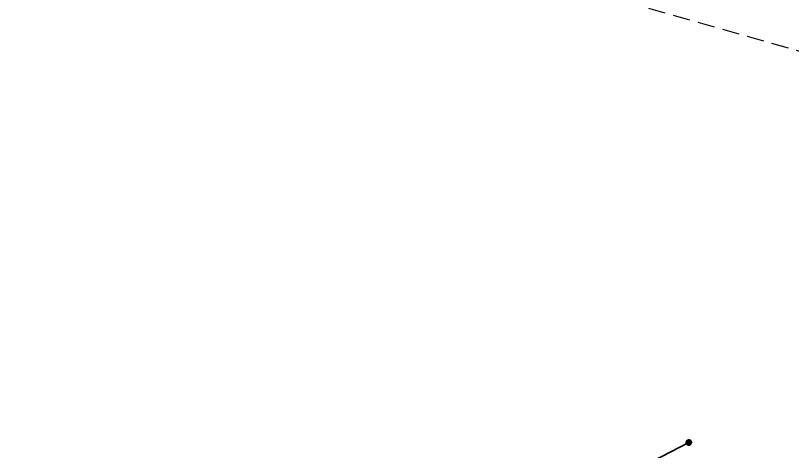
# Model space of a CAD drawing. Extents: x -873619 to -867639, y -1015082 to -1012326.
# Drawn here: x -868016.1 to -867956.1, y -1012692.7 to -1012659.1 of the extents above; entities that cross this region are included whole.
import ezdxf

# ---------------------------------------------------------------- set-up
doc = ezdxf.new("R2010")
doc.units = 0
doc.header["$LTSCALE"] = 0.44
doc.linetypes.add('MEDIUM_DASHED', pattern=[4.5, 3, -1.5])
for name, color, linetype, lineweight in [('21', 7, 'Continuous', 35), ('25', 7, 'Continuous', 13), ('62', 7, 'MEDIUM_DASHED', 25)]:
    doc.layers.add(name, color=color, linetype=linetype, lineweight=lineweight)

msp = doc.modelspace()

# ---------------------------------------------------------------- linework, layer by layer
at = {"layer": '21'}
msp.add_lwpolyline([(-867964.04, -1012692.09), (-867981.81, -1012701.3), (-867981.801, -1012701.313)], dxfattribs=at)
at = {"layer": '25'}
for points in [[(-867963.809, -1012692.09), (-867963.815, -1012692.038), (-867963.832, -1012691.988), (-867963.861, -1012691.944), (-867963.898, -1012691.907), (-867963.943, -1012691.88), (-867963.993, -1012691.863), (-867964.046, -1012691.859), (-867964.098, -1012691.866), (-867964.147, -1012691.885), (-867964.19, -1012691.914), (-867964.226, -1012691.953), (-867964.252, -1012691.998), (-867964.268, -1012692.049), (-867964.271, -1012692.101), (-867964.263, -1012692.153), (-867964.243, -1012692.202), (-867964.212, -1012692.245), (-867964.173, -1012692.279), (-867964.127, -1012692.305), (-867964.076, -1012692.319), (-867964.023, -1012692.321), (-867963.972, -1012692.311), (-867963.924, -1012692.29), (-867963.881, -1012692.259), (-867963.847, -1012692.218), (-867963.823, -1012692.172), (-867963.811, -1012692.121)], [(-867963.839, -1012692.09), (-867963.845, -1012692.041), (-867963.862, -1012691.995), (-867963.89, -1012691.955), (-867963.927, -1012691.923), (-867963.971, -1012691.901), (-867964.019, -1012691.89), (-867964.068, -1012691.89), (-867964.115, -1012691.903), (-867964.158, -1012691.927), (-867964.194, -1012691.96), (-867964.221, -1012692.001), (-867964.237, -1012692.048), (-867964.241, -1012692.097), (-867964.234, -1012692.145), (-867964.215, -1012692.19), (-867964.185, -1012692.23), (-867964.147, -1012692.261), (-867964.103, -1012692.281), (-867964.055, -1012692.291), (-867964.006, -1012692.289), (-867963.959, -1012692.274), (-867963.916, -1012692.249), (-867963.882, -1012692.215), (-867963.856, -1012692.173), (-867963.842, -1012692.126)], [(-867963.869, -1012692.09), (-867963.875, -1012692.045), (-867963.892, -1012692.003), (-867963.92, -1012691.968), (-867963.956, -1012691.941), (-867963.998, -1012691.924), (-867964.043, -1012691.919), (-867964.088, -1012691.925), (-867964.129, -1012691.944), (-867964.164, -1012691.972), (-867964.191, -1012692.009), (-867964.207, -1012692.051), (-867964.211, -1012692.096), (-867964.204, -1012692.141), (-867964.185, -1012692.182), (-867964.156, -1012692.216), (-867964.119, -1012692.242), (-867964.076, -1012692.258), (-867964.031, -1012692.261), (-867963.986, -1012692.253), (-867963.946, -1012692.233), (-867963.912, -1012692.204), (-867963.886, -1012692.166), (-867963.872, -1012692.123)], [(-867963.899, -1012692.09), (-867963.904, -1012692.049), (-867963.922, -1012692.012), (-867963.949, -1012691.981), (-867963.984, -1012691.96), (-867964.024, -1012691.949), (-867964.065, -1012691.951), (-867964.104, -1012691.964), (-867964.138, -1012691.988), (-867964.163, -1012692.02), (-867964.178, -1012692.058), (-867964.181, -1012692.099), (-867964.173, -1012692.139), (-867964.153, -1012692.175), (-867964.124, -1012692.204), (-867964.087, -1012692.223), (-867964.047, -1012692.231), (-867964.006, -1012692.227), (-867963.968, -1012692.212), (-867963.936, -1012692.186), (-867963.913, -1012692.152), (-867963.9, -1012692.113)], [(-867963.929, -1012692.09), (-867963.934, -1012692.054), (-867963.952, -1012692.022), (-867963.978, -1012691.997), (-867964.012, -1012691.982), (-867964.048, -1012691.979), (-867964.083, -1012691.987), (-867964.114, -1012692.007), (-867964.137, -1012692.035), (-867964.15, -1012692.069), (-867964.15, -1012692.106), (-867964.139, -1012692.141), (-867964.118, -1012692.17), (-867964.088, -1012692.191), (-867964.053, -1012692.201), (-867964.016, -1012692.199), (-867963.982, -1012692.185), (-867963.955, -1012692.162), (-867963.936, -1012692.13), (-867963.929, -1012692.095)], [(-867963.959, -1012692.09), (-867963.964, -1012692.059), (-867963.981, -1012692.033), (-867964.007, -1012692.016), (-867964.037, -1012692.009), (-867964.068, -1012692.013), (-867964.095, -1012692.03), (-867964.113, -1012692.054), (-867964.121, -1012692.085), (-867964.117, -1012692.115), (-867964.102, -1012692.143), (-867964.078, -1012692.162), (-867964.048, -1012692.171), (-867964.017, -1012692.168), (-867963.989, -1012692.154), (-867963.969, -1012692.13), (-867963.959, -1012692.101)], [(-867963.989, -1012692.09), (-867963.994, -1012692.066), (-867964.011, -1012692.048), (-867964.034, -1012692.039), (-867964.058, -1012692.042), (-867964.079, -1012692.056), (-867964.09, -1012692.078), (-867964.09, -1012692.103), (-867964.078, -1012692.124), (-867964.058, -1012692.138), (-867964.033, -1012692.141), (-867964.01, -1012692.132), (-867963.994, -1012692.114)], [(-867964.019, -1012692.09), (-867964.024, -1012692.075), (-867964.039, -1012692.069), (-867964.054, -1012692.073), (-867964.061, -1012692.087), (-867964.057, -1012692.102), (-867964.044, -1012692.111), (-867964.029, -1012692.108), (-867964.019, -1012692.096)]]:
    msp.add_lwpolyline(points, close=True, dxfattribs=at)
at = {"layer": '62'}
msp.add_lwpolyline([(-873556.163, -1013770.63), (-872990.942, -1013058.87), (-872369.897, -1012591.341), (-871448.796, -1012465.737), (-870583.52, -1012702.99), (-868999.506, -1012326.176), (-868524.999, -1012528.539), (-868252.856, -1012577.385), (-867687.635, -1012737.88), (-867638.789, -1013044.914), (-867827.196, -1013184.475), (-868176.097, -1013763.652), (-868434.285, -1014335.85), (-868650.604, -1014635.906), (-869550.77, -1014963.874), (-870206.706, -1015082.5), (-871092.916, -1015026.676), (-871923.303, -1014566.126), (-872607.15, -1014370.741), (-872865.338, -1014447.499), (-873284.02, -1014259.092), (-873402.646, -1014252.114), (-873618.965, -1014280.026)], close=True, dxfattribs=at)

doc.saveas('drawing.dxf')
